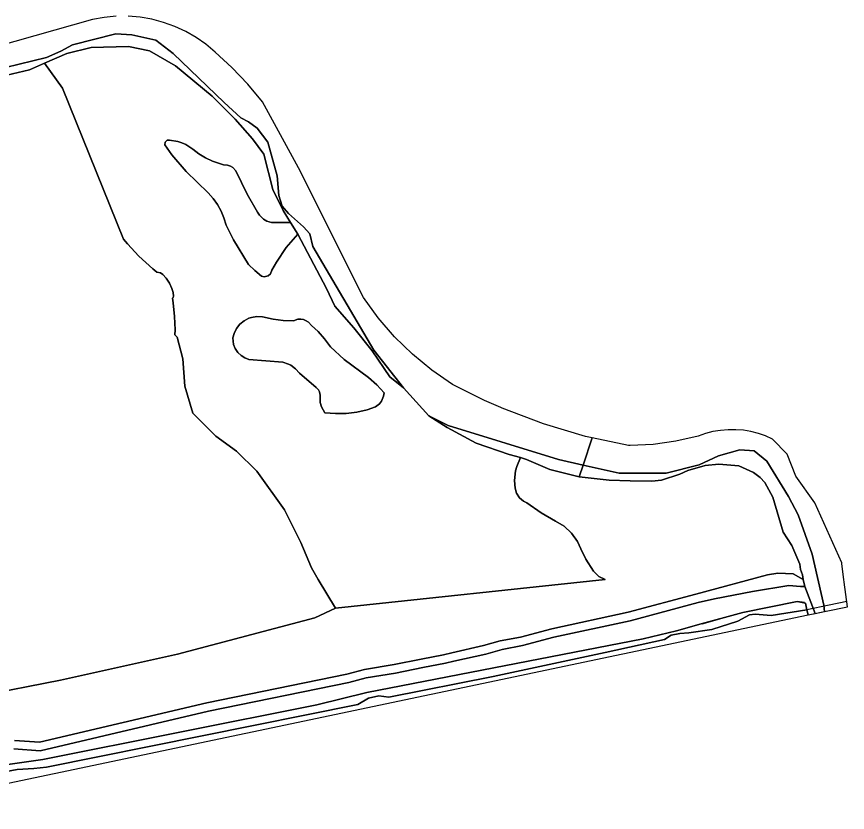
# Model space of a CAD drawing. Extents: x 162879 to 165540, y 384011 to 385181.
# Drawn here: x 165386.8 to 165540, y 384457.1 to 384603.8 of the extents above; entities that cross this region are included whole.
import ezdxf

# ---------------------------------------------------------------- set-up
doc = ezdxf.new("R2010")
doc.units = 0
for name, color, linetype in [('IMGEO_Grasland_overig', 7, 'Continuous'), ('IMGEO_Groenvoorziening', 7, 'Continuous'), ('IMGEO_Hek', 7, 'Continuous'), ('IMGEO_Loofbos', 7, 'Continuous'), ('IMGEO_Muur', 7, 'Continuous'), ('IMGEO_Oever', 7, 'Continuous'), ('IMGEO_Rivier', 7, 'Continuous'), ('IMGEO_Spoorbaan_halfverhard', 7, 'Continuous'), ('IMGEO_Terreindeel_gesloten', 7, 'Continuous')]:
    doc.layers.add(name, color=color, linetype=linetype)

msp = doc.modelspace()

# ---------------------------------------------------------------- linework, layer by layer
at = {"layer": 'IMGEO_Grasland_overig'}
for points in [[(165385.23, 384465.9), (165391.63, 384466.85), (165442.21, 384476.94), (165451.44, 384479.17), (165502.37, 384489.1), (165508.54, 384490.56), (165513.1, 384491.88), (165520.73, 384493.93), (165530.78, 384496), (165532.33, 384495.69), (165532.59, 384494.41), (165532.79, 384493.49), (165534.08, 384493.76), (165532.19, 384498.73), (165532.1, 384498.76), (165531.42, 384498.75), (165529.24, 384498.94), (165522.55, 384497.84), (165515.52, 384496.45), (165512.49, 384495.8), (165500, 384492.43), (165485.9, 384489.37), (165480.11, 384487.85), (165476.35, 384487.15), (165473.35, 384486.29), (165467.47, 384484.96), (165465.9, 384484.6), (165461.74, 384483.78), (165456.72, 384482.79), (165451.31, 384481.91), (165448.11, 384481.01), (165422.23, 384475.75), (165391.19, 384468.46), (165386.34, 384468.79)], [(165384.68, 384464.58), (165386.92, 384465.01), (165390, 384465.17), (165392.36, 384465.42), (165449.74, 384477), (165451.74, 384478.17), (165453.63, 384478.57), (165455.46, 384478.33), (165474.73, 384482.12), (165495.38, 384486.55), (165506.29, 384488.97), (165507.54, 384489.77), (165509.16, 384490.09), (165510.77, 384490.21), (165515.02, 384490.82), (165519.86, 384492.36), (165522, 384493.54), (165523.02, 384493.61), (165526, 384493.37), (165532.59, 384494.41), (165532.33, 384495.69), (165530.78, 384496), (165520.73, 384493.93), (165513.1, 384491.88), (165508.54, 384490.56), (165502.37, 384489.1), (165451.44, 384479.17), (165442.21, 384476.94), (165391.63, 384466.85), (165385.23, 384465.9)]]:
    msp.add_lwpolyline(points, dxfattribs=at)
at = {"layer": 'IMGEO_Groenvoorziening'}
msp.add_lwpolyline([(165386.34, 384468.79), (165391.19, 384468.46), (165422.23, 384475.75), (165448.11, 384481.01), (165451.31, 384481.91), (165456.72, 384482.79), (165461.74, 384483.78), (165465.9, 384484.6), (165467.47, 384484.96), (165473.35, 384486.29), (165476.35, 384487.15), (165480.11, 384487.85), (165485.9, 384489.37), (165500, 384492.43), (165512.49, 384495.8), (165515.52, 384496.45), (165522.55, 384497.84), (165529.24, 384498.94), (165531.42, 384498.75), (165532.1, 384498.76), (165532.19, 384498.73), (165531.87, 384500), (165530.02, 384501.09), (165527.24, 384501.22), (165525.3, 384500.89), (165512.08, 384497.33), (165499.62, 384493.98), (165485.53, 384490.91), (165479.76, 384489.4), (165475.99, 384488.7), (165472.96, 384487.83), (165467.11, 384486.5), (165465.57, 384486.15), (165461.43, 384485.33), (165456.44, 384484.35), (165450.96, 384483.46), (165447.74, 384482.55), (165421.89, 384477.3), (165391.06, 384470.06), (165386.45, 384470.37)], dxfattribs=at)
at = {"layer": 'IMGEO_Hek'}
msp.add_lwpolyline([(165532.14, 384495.78), (165530.78, 384496), (165520.73, 384493.93), (165513.21, 384491.78)], dxfattribs=at)
at = {"layer": 'IMGEO_Loofbos'}
for points in [[(165391.96, 384595.18), (165395.31, 384590.59), (165406.54, 384562.75), (165407.25, 384561.86), (165409.39, 384559.61), (165411.92, 384557.26), (165412.7, 384556.67), (165413.35, 384556.56), (165413.77, 384556.26), (165414.4, 384555.57), (165415, 384554.64), (165415.47, 384553.64), (165415.69, 384552.95), (165415.76, 384552.23), (165415.7, 384551.99), (165415.57, 384551.85), (165415.71, 384551), (165415.93, 384548.51), (165416.05, 384546.02), (165416.03, 384545.14), (165416.46, 384544.67), (165417.47, 384540.71), (165417.87, 384535.68), (165419.32, 384530.71), (165423.55, 384526.43), (165427.4, 384523.68), (165431.12, 384519.98), (165436.25, 384512.89), (165439.22, 384506.86), (165441.22, 384502.19), (165442.42, 384500), (165445.61, 384494.72), (165495.39, 384500), (165494.21, 384500.6), (165493.24, 384501.56), (165491.78, 384503.8), (165490.86, 384505.67), (165490.24, 384507.05), (165489.17, 384508.57), (165487.81, 384509.83), (165486.22, 384510.78), (165483.55, 384512.3), (165480.95, 384514.16), (165480.3, 384514.46), (165479.55, 384515.09), (165479.04, 384515.92), (165478.8, 384516.87), (165478.67, 384518.3), (165478.84, 384520.04), (165479.06, 384520.88), (165479.76, 384522.48), (165477.68, 384523.08), (165471.6, 384525.14), (165466.25, 384528.06), (165462.86, 384530.17), (165458.15, 384535.32), (165455.68, 384537.38), (165452.41, 384542.19), (165449.01, 384546.41), (165445.53, 384550.41), (165443.99, 384553.68), (165438.66, 384563.67), (165436.56, 384561.19), (165434.74, 384558.51), (165433.89, 384557.02), (165433.63, 384556.35), (165433.2, 384555.97), (165432.51, 384555.8), (165431.96, 384555.91), (165430.73, 384556.95), (165429.62, 384558.11), (165426.83, 384562.63), (165425.45, 384565.34), (165425.05, 384566.66), (165424.52, 384567.93), (165423.85, 384569.13), (165423.06, 384570.26), (165422.16, 384571.31), (165418.08, 384575.21), (165415.46, 384578.32), (165414.15, 384580.15), (165414.21, 384580.65), (165414.59, 384580.98), (165415.02, 384580.99), (165416.57, 384580.74), (165417.32, 384580.5), (165418.03, 384580.17), (165419.32, 384579.34), (165420.46, 384578.47), (165421.68, 384577.72), (165422.97, 384577.11), (165424.95, 384576.46), (165425.74, 384576.4), (165426.25, 384576.22), (165426.71, 384575.94), (165427.26, 384575.36), (165429.33, 384571.05), (165431.23, 384567.75), (165431.6, 384567.15), (165432.36, 384566.41), (165432.98, 384566.07), (165433.85, 384565.83), (165437.35, 384565.82), (165436.01, 384568.04), (165434.08, 384571.91), (165432.41, 384578.44), (165430.31, 384581.27), (165427.16, 384584.89), (165422.91, 384589.12), (165416.13, 384594.69), (165411.34, 384597.44), (165407.45, 384598.27), (165400.56, 384598.1), (165396.11, 384597)], [(165438.66, 384563.67), (165437.35, 384565.82), (165433.85, 384565.83), (165432.98, 384566.07), (165432.36, 384566.41), (165431.6, 384567.15), (165431.23, 384567.75), (165429.33, 384571.05), (165427.26, 384575.36), (165426.71, 384575.94), (165426.25, 384576.22), (165425.74, 384576.4), (165424.95, 384576.46), (165422.97, 384577.11), (165421.68, 384577.72), (165420.46, 384578.47), (165419.32, 384579.34), (165418.03, 384580.17), (165417.32, 384580.5), (165416.57, 384580.74), (165415.02, 384580.99), (165414.59, 384580.98), (165414.21, 384580.65), (165414.15, 384580.15), (165415.46, 384578.32), (165418.08, 384575.21), (165422.16, 384571.31), (165423.06, 384570.26), (165423.85, 384569.13), (165424.52, 384567.93), (165425.05, 384566.66), (165425.45, 384565.34), (165426.83, 384562.63), (165429.62, 384558.11), (165430.73, 384556.95), (165431.96, 384555.91), (165432.51, 384555.8), (165433.2, 384555.97), (165433.63, 384556.35), (165433.89, 384557.02), (165434.74, 384558.51), (165436.56, 384561.19)], [(165447.62, 384530.63), (165449.58, 384530.88), (165451.5, 384531.32), (165452.99, 384531.82), (165453.74, 384532.4), (165454.13, 384532.91), (165454.5, 384533.79), (165454.58, 384534.44), (165453.23, 384535.91), (165451.74, 384537.23), (165447.24, 384540.55), (165444.69, 384542.91), (165443.63, 384544.37), (165442.42, 384545.72), (165441.19, 384546.84), (165440.67, 384547.43), (165440.23, 384547.72), (165439.74, 384547.92), (165439.22, 384548.01), (165438.7, 384547.98), (165437.86, 384547.71), (165435.98, 384547.75), (165434.11, 384547.98), (165432.15, 384548.45), (165431.14, 384548.49), (165430.15, 384548.32), (165429.67, 384548.16), (165428.78, 384547.7), (165428, 384547.06), (165427.37, 384546.27), (165426.93, 384545.37), (165426.7, 384544.56), (165426.85, 384543.34), (165427.16, 384542.58), (165427.61, 384541.89), (165428.21, 384541.32), (165428.9, 384540.88), (165429.68, 384540.6), (165435.95, 384540.06), (165436.94, 384539.74), (165437.4, 384539.5), (165438.24, 384538.88), (165438.97, 384538.06), (165442.05, 384535.41), (165442.47, 384534.96), (165442.67, 384534.6), (165442.8, 384534), (165442.82, 384532.65), (165443.04, 384531.85), (165443.67, 384530.76), (165445.64, 384530.59)], [(165445.64, 384530.59), (165443.67, 384530.76), (165443.04, 384531.85), (165442.82, 384532.65), (165442.8, 384534), (165442.67, 384534.6), (165442.47, 384534.96), (165442.05, 384535.41), (165438.97, 384538.06), (165438.24, 384538.88), (165437.4, 384539.5), (165436.94, 384539.74), (165435.95, 384540.06), (165429.68, 384540.6), (165428.9, 384540.88), (165428.21, 384541.32), (165427.61, 384541.89), (165427.16, 384542.58), (165426.85, 384543.34), (165426.7, 384544.56), (165426.93, 384545.37), (165427.37, 384546.27), (165428, 384547.06), (165428.78, 384547.7), (165429.67, 384548.16), (165430.15, 384548.32), (165431.14, 384548.49), (165432.15, 384548.45), (165434.11, 384547.98), (165435.98, 384547.75), (165437.86, 384547.71), (165438.7, 384547.98), (165439.22, 384548.01), (165439.74, 384547.92), (165440.23, 384547.72), (165440.67, 384547.43), (165441.19, 384546.84), (165442.42, 384545.72), (165443.63, 384544.37), (165444.69, 384542.91), (165447.24, 384540.55), (165451.74, 384537.23), (165453.23, 384535.91), (165454.58, 384534.44), (165454.5, 384533.79), (165454.13, 384532.91), (165453.74, 384532.4), (165452.99, 384531.82), (165451.5, 384531.32), (165449.58, 384530.88), (165447.62, 384530.63)]]:
    msp.add_lwpolyline(points, close=True, dxfattribs=at)
for points in [[(165379.82, 384478.51), (165394.9, 384481.47), (165416.48, 384486.28), (165441.8, 384492.93), (165445.61, 384494.72), (165442.42, 384500), (165441.22, 384502.19), (165439.22, 384506.86), (165436.25, 384512.89), (165431.12, 384519.98), (165427.4, 384523.68), (165423.55, 384526.43), (165419.32, 384530.71), (165417.87, 384535.68), (165417.47, 384540.71), (165416.46, 384544.67), (165416.03, 384545.14), (165416.05, 384546.02), (165415.93, 384548.51), (165415.71, 384551), (165415.57, 384551.85), (165415.7, 384551.99), (165415.76, 384552.23), (165415.69, 384552.95), (165415.47, 384553.64), (165415, 384554.64), (165414.4, 384555.57), (165413.77, 384556.26), (165413.35, 384556.56), (165412.7, 384556.67), (165411.92, 384557.26), (165409.39, 384559.61), (165407.25, 384561.86), (165406.54, 384562.75), (165395.31, 384590.59), (165391.96, 384595.18), (165389.19, 384593.97), (165382.9, 384592.49)], [(165386.45, 384470.37), (165391.06, 384470.06), (165421.89, 384477.3), (165447.74, 384482.55), (165450.96, 384483.46), (165456.44, 384484.35), (165461.43, 384485.33), (165465.57, 384486.15), (165467.11, 384486.5), (165472.96, 384487.83), (165475.99, 384488.7), (165479.76, 384489.4), (165485.53, 384490.91), (165499.62, 384493.98), (165512.08, 384497.33), (165525.3, 384500.89), (165527.24, 384501.22), (165530.02, 384501.09), (165531.87, 384500), (165531.79, 384500.87), (165531.42, 384501.87), (165531.24, 384502.85), (165529.8, 384506.32), (165528.2, 384508.73), (165526.28, 384515.19), (165524.82, 384517.89), (165523.96, 384518.81), (165522.73, 384519.77), (165520.03, 384520.99), (165516.31, 384521.27), (165513.79, 384521.01), (165510.64, 384520.1), (165509.11, 384519.44), (165505.74, 384518.34), (165503.96, 384518.16), (165500, 384518.24), (165496.1, 384518.31), (165490.59, 384518.97), (165485.15, 384520.27), (165480.84, 384522.17), (165479.76, 384522.48), (165479.06, 384520.88), (165478.84, 384520.04), (165478.67, 384518.3), (165478.8, 384516.87), (165479.04, 384515.92), (165479.55, 384515.09), (165480.3, 384514.46), (165480.95, 384514.16), (165483.55, 384512.3), (165486.22, 384510.78), (165487.81, 384509.83), (165489.17, 384508.57), (165490.24, 384507.05), (165490.86, 384505.67), (165491.78, 384503.8), (165493.24, 384501.56), (165494.21, 384500.6), (165495.39, 384500), (165445.61, 384494.72), (165441.8, 384492.93), (165416.48, 384486.28), (165394.9, 384481.47), (165379.82, 384478.51)]]:
    msp.add_lwpolyline(points, dxfattribs=at)
at = {"layer": 'IMGEO_Muur'}
msp.add_lwpolyline([(165532.78, 384493.49), (165532.59, 384494.41), (165532.33, 384495.69)], dxfattribs=at)
at = {"layer": 'IMGEO_Oever'}
msp.add_lwpolyline([(165382.9, 384592.49), (165389.19, 384593.97), (165391.96, 384595.18), (165396.11, 384597), (165400.56, 384598.1), (165407.45, 384598.27), (165411.34, 384597.44), (165416.13, 384594.69), (165422.91, 384589.12), (165427.16, 384584.89), (165430.31, 384581.27), (165432.41, 384578.44), (165434.08, 384571.91), (165436.01, 384568.04), (165437.35, 384565.82), (165438.66, 384563.67), (165443.99, 384553.68), (165445.53, 384550.41), (165449.01, 384546.41), (165452.41, 384542.19), (165455.68, 384537.38), (165458.15, 384535.32), (165452.71, 384542.32), (165441.46, 384561.42), (165440.89, 384563.75), (165439.72, 384565.02), (165436.94, 384567.48), (165435.78, 384568.84), (165435.18, 384570.78), (165434.88, 384574.43), (165433.15, 384580.61), (165431.21, 384583.19), (165429.6, 384584.39), (165428.16, 384585.11), (165425.13, 384587.91), (165415.7, 384596.98), (165412.52, 384599.41), (165408.1, 384600.4), (165405.1, 384600.58), (165397.14, 384598.56), (165395.01, 384597.43), (165392.32, 384596.26), (165384.8, 384594.36)], dxfattribs=at)
for points in [[(165479.76, 384522.48), (165480.84, 384522.17), (165485.15, 384520.27), (165490.59, 384518.97), (165491.31, 384521.12), (165486.74, 384522.14), (165466.39, 384528.41), (165462.86, 384530.17), (165466.25, 384528.06), (165471.6, 384525.14), (165477.68, 384523.08)], [(165535.81, 384494.12), (165535.71, 384495.27), (165533.52, 384504.72), (165530.98, 384511.93), (165529.2, 384515.32), (165525.19, 384521.84), (165522.84, 384523.71), (165520.23, 384523.92), (165516.24, 384522.79), (165512.72, 384521.14), (165506.64, 384519.62), (165497.95, 384519.62), (165491.31, 384521.12), (165490.59, 384518.97), (165496.1, 384518.31), (165500, 384518.24), (165503.96, 384518.16), (165505.74, 384518.34), (165509.11, 384519.44), (165510.64, 384520.1), (165513.79, 384521.01), (165516.31, 384521.27), (165520.03, 384520.99), (165522.73, 384519.77), (165523.96, 384518.81), (165524.82, 384517.89), (165526.28, 384515.19), (165528.2, 384508.73), (165529.8, 384506.32), (165531.24, 384502.85), (165531.42, 384501.87), (165531.79, 384500.87), (165531.87, 384500), (165532.19, 384498.73), (165534.08, 384493.76)]]:
    msp.add_lwpolyline(points, close=True, dxfattribs=at)
at = {"layer": 'IMGEO_Rivier'}
for points in [[(165405.19, 384603.82), (165402.98, 384603.62), (165400.81, 384603.22), (165379.46, 384597.24)], [(165384.8, 384594.36), (165392.32, 384596.26), (165395.01, 384597.43), (165397.14, 384598.56), (165405.1, 384600.58), (165408.1, 384600.4), (165412.52, 384599.41), (165415.7, 384596.98), (165425.13, 384587.91), (165428.16, 384585.11), (165429.6, 384584.39), (165431.21, 384583.19), (165433.15, 384580.61), (165434.88, 384574.43), (165435.18, 384570.78), (165435.78, 384568.84), (165436.94, 384567.48), (165439.72, 384565.02), (165440.89, 384563.75), (165441.46, 384561.42), (165452.71, 384542.32), (165458.15, 384535.32), (165462.86, 384530.17), (165466.39, 384528.41), (165486.74, 384522.14), (165491.31, 384521.12), (165492.99, 384526.15), (165491.77, 384526.41), (165483.98, 384528.71), (165476.39, 384531.59), (165476.22, 384531.66), (165476.13, 384531.7), (165473.12, 384533.03), (165470.14, 384534.46), (165467.21, 384535.97), (165463.41, 384538.59), (165459.84, 384541.53), (165456.52, 384544.75), (165453.49, 384548.25), (165450.77, 384551.98), (165438.81, 384575.89), (165432.19, 384588.06), (165429.46, 384591.3), (165426.54, 384594.36), (165423.44, 384597.24), (165421.74, 384598.66), (165419.93, 384599.93), (165418.01, 384601.03), (165416, 384601.96), (165413.92, 384602.71), (165411.78, 384603.27), (165409.6, 384603.65), (165407.4, 384603.83)]]:
    msp.add_lwpolyline(points, dxfattribs=at)
msp.add_lwpolyline([(165535.81, 384494.12), (165540.04, 384495.01), (165539.45, 384499.56), (165539.39, 384500), (165539.01, 384502.93), (165538.99, 384503.09), (165534.01, 384514.16), (165530.55, 384519.1), (165528.91, 384523.15), (165526.25, 384525.91), (165524.96, 384526.48), (165523.62, 384526.94), (165522.26, 384527.29), (165520.86, 384527.52), (165519.45, 384527.63), (165518.04, 384527.63), (165516.63, 384527.51), (165515.24, 384527.28), (165513.87, 384526.93), (165512.54, 384526.47), (165508.42, 384525.49), (165504.23, 384524.9), (165500, 384524.7), (165499.7, 384524.7), (165492.99, 384526.15), (165491.31, 384521.12), (165497.95, 384519.62), (165506.64, 384519.62), (165512.72, 384521.14), (165516.24, 384522.79), (165520.23, 384523.92), (165522.84, 384523.71), (165525.19, 384521.84), (165529.2, 384515.32), (165530.98, 384511.93), (165533.52, 384504.72), (165535.71, 384495.27)], close=True, dxfattribs=at)
at = {"layer": 'IMGEO_Spoorbaan_halfverhard'}
msp.add_lwpolyline([(165359.49, 384457.1), (165532.79, 384493.49), (165532.59, 384494.41), (165526, 384493.37), (165523.02, 384493.61), (165522, 384493.54), (165519.86, 384492.36), (165515.02, 384490.82), (165510.77, 384490.21), (165509.16, 384490.09), (165507.54, 384489.77), (165506.29, 384488.97), (165495.38, 384486.55), (165474.73, 384482.12), (165455.46, 384478.33), (165453.63, 384478.57), (165451.74, 384478.17), (165449.74, 384477), (165392.36, 384465.42), (165390, 384465.17), (165386.92, 384465.01), (165384.68, 384464.58)], dxfattribs=at)
at = {"layer": 'IMGEO_Terreindeel_gesloten'}
msp.add_lwpolyline([(165532.79, 384493.49), (165540.04, 384495.01), (165539.91, 384495.98), (165536.7, 384495.29), (165532.59, 384494.41)], close=True, dxfattribs=at)

doc.saveas('drawing.dxf')
